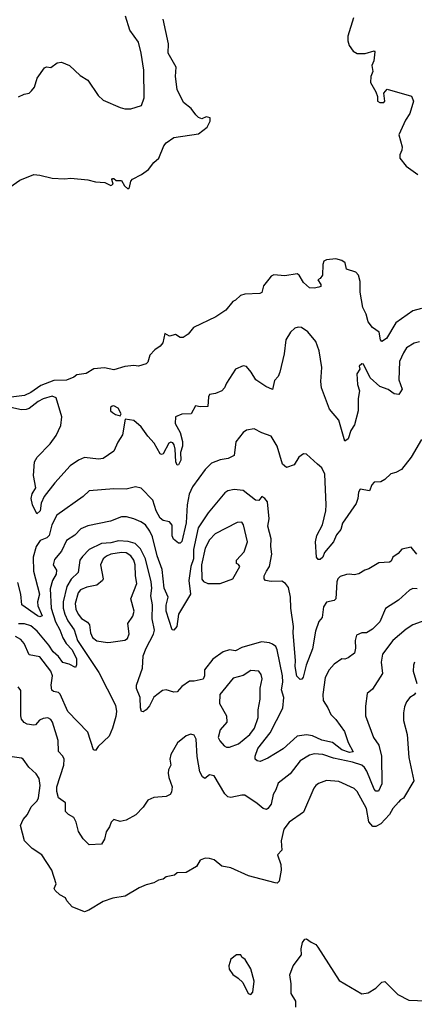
# Model space of a CAD drawing. Extents: x 1603745 to 1745082, y 385868 to 533966.
# Tile 264 of 646: x 1693263 to 1695826, y 420854 to 427243. Entities that reach past the tile are written whole.
import ezdxf

# ---------------------------------------------------------------- set-up
doc = ezdxf.new("R2010")
doc.units = 0

msp = doc.modelspace()

# ---------------------------------------------------------------- linework, layer by layer
at = {"layer": '0CON20XD'}
for points in [[(1693255, 426741.2), (1693291.2, 426758.8), (1693325, 426766.2), (1693339.7, 426780.3), (1693358.8, 426805), (1693376.4, 426863.6), (1693425, 426930), (1693436.4, 426936.4), (1693465, 426932.5), (1693506.4, 426963.6), (1693535, 426966.7), (1693586.7, 426945), (1693655, 426881.2), (1693705, 426850), (1693771.8, 426751.8), (1693805, 426721.4), (1693915, 426672), (1693945, 426664), (1693985, 426664), (1694053.9, 426686.1), (1694072, 426735), (1694069.5, 426915), (1694052.2, 427025), (1694035, 427096.2), (1693977.5, 427175), (1693950, 427265)], [(1695430, 427255), (1695393.3, 427135), (1695393.3, 427105), (1695403.1, 427075), (1695429.1, 427039.1), (1695455, 427024.2), (1695505.9, 427024.1), (1695565, 427040), (1695570, 427035), (1695562, 426975), (1695550, 426945), (1695556.1, 426906.1), (1695543.3, 426875), (1695540, 426835), (1695576.7, 426775), (1695587.5, 426745), (1695586.7, 426715), (1695602.5, 426705), (1695626.7, 426705), (1695633.3, 426715), (1695627.5, 426765), (1695648.3, 426791.7), (1695806.4, 426746.4), (1695820, 426715), (1695796, 426635), (1695769.1, 426590.9), (1695724.6, 426495), (1695746.9, 426416.9), (1695744.7, 426395), (1695731.2, 426365), (1695731.5, 426345), (1695772.5, 426292.5), (1695848.2, 426238.2)], [(1693200, 426155), (1693265, 426201.4), (1693355, 426238.2), (1693395, 426234.6), (1693475, 426213.8), (1693555, 426209.3), (1693595, 426214.5), (1693705.8, 426204.2), (1693755, 426190.8), (1693815, 426186.7), (1693855, 426167.5), (1693870, 426175), (1693861.2, 426205), (1693865, 426212.5), (1693875, 426213.3), (1693889.3, 426199.3), (1693925, 426199.2), (1693943.6, 426163.6), (1693965.9, 426144.1), (1693975.6, 426154.4), (1693985.6, 426194.4), (1693995, 426208.8), (1694055, 426239.2), (1694099.1, 426270.9), (1694135, 426316.2), (1694167.5, 426345), (1694200, 426425), (1694215, 426443.8), (1694265, 426478), (1694425, 426501.9), (1694481.2, 426545), (1694500, 426585), (1694500, 426605), (1694475, 426612.5), (1694445, 426600), (1694425, 426607.5), (1694407.5, 426625), (1694376.4, 426666.4), (1694326.7, 426705), (1694285, 426790), (1694273.8, 426875), (1694278.9, 426935), (1694228, 427025), (1694229.2, 427085), (1694195.3, 427245.3)], [(1695872.2, 425367.8), (1695815, 425354.2), (1695705, 425276.5), (1695645.4, 425175), (1695615, 425155.7), (1695606.4, 425166.4), (1695596.5, 425215), (1695555, 425246), (1695525, 425282.1), (1695512.1, 425332.1), (1695490.3, 425375), (1695474.4, 425475), (1695473.3, 425543.3), (1695462.9, 425585), (1695445, 425604), (1695385.7, 425625), (1695376.9, 425665), (1695355, 425680.9), (1695315, 425690.6), (1695255.7, 425684.3), (1695238.8, 425675), (1695230.8, 425655), (1695229.2, 425585), (1695215, 425563.3), (1695200, 425555), (1695219.2, 425525), (1695217.7, 425512.3), (1695205, 425506.7), (1695175, 425500), (1695145, 425503.3), (1695106.6, 425536.6), (1695077.5, 425585), (1695064.3, 425594.3), (1694985, 425581.2), (1694913.4, 425586.6), (1694895, 425578), (1694881.1, 425558.9), (1694846, 425515), (1694835, 425472.5), (1694823, 425467), (1694725, 425462), (1694697.3, 425452.7), (1694665, 425422), (1694646.1, 425413.9), (1694602.3, 425357.7), (1694536.2, 425315), (1694392, 425245), (1694356.9, 425203.1), (1694325, 425180.8), (1694305, 425180), (1694275, 425201.1), (1694235, 425188.8), (1694205, 425207.5), (1694192.2, 425145), (1694175.2, 425124.8), (1694139.9, 425100.1), (1694109.2, 425065), (1694095, 425020), (1694085, 425010), (1694035, 424995.6), (1694005, 424999.1), (1693945, 424991.9), (1693875, 424971.2), (1693813.6, 424983.6), (1693743.6, 424976.4), (1693693.9, 424946.1), (1693635, 424937.5), (1693615, 424922.5), (1693566.4, 424903.6), (1693485, 424901.8), (1693401.2, 424868.8)], [(1695858.3, 425151.7), (1695825, 425144.3), (1695775, 425112.9), (1695755, 425082), (1695728.5, 425025), (1695725.5, 424905), (1695746.7, 424845), (1695725, 424811.2), (1695695, 424815.6), (1695655, 424842.9), (1695601.7, 424861.7), (1695539.4, 424919.4), (1695495, 425007.5), (1695485, 425010), (1695467.5, 424995), (1695472.5, 424975), (1695452, 424945), (1695456.9, 424875), (1695470.5, 424835), (1695461.8, 424785), (1695461.4, 424705), (1695436.6, 424613.4), (1695413.8, 424576.2), (1695395, 424523.3), (1695375, 424508.8), (1695335.7, 424645), (1695275, 424716), (1695222.7, 424855), (1695217.9, 424895), (1695225.8, 424985), (1695206.7, 425095), (1695185, 425154.5), (1695135, 425216.7), (1695092.5, 425245), (1695072.1, 425247.9), (1695049.3, 425240.7), (1695020.8, 425215), (1694992.2, 425165), (1694980.4, 425075), (1694953.1, 424955), (1694942.3, 424927.7), (1694918.3, 424901.7), (1694905, 424842.5), (1694861.7, 424861.7), (1694796, 424905), (1694766.3, 424956.3), (1694735, 424992), (1694715, 424996.2), (1694665, 424976.2), (1694605.7, 424885), (1694593.8, 424855), (1694575.9, 424834.1), (1694535, 424816.7), (1694495, 424811.2), (1694488.1, 424795), (1694485, 424733.8), (1694435, 424731.2), (1694405, 424738), (1694375.7, 424684.3), (1694315, 424683.8), (1694274.2, 424665.8), (1694273.2, 424623.2), (1694305, 424563.8), (1694319.6, 424505), (1694321.2, 424475), (1694307.6, 424435), (1694310.2, 424385), (1694295, 424354.5), (1694285, 424352.5), (1694276, 424375), (1694273.7, 424456.3), (1694266.6, 424485), (1694257.2, 424497.2), (1694245, 424500.8), (1694230.6, 424495), (1694195, 424426.2), (1694185, 424421.2), (1694175.8, 424425.8), (1694136.9, 424495), (1694095, 424540.6), (1694051.9, 424601.9), (1694005, 424641.9), (1693948.3, 424651.7), (1693930.6, 424549.4), (1693899.4, 424500.6), (1693875, 424444), (1693805.4, 424394.6), (1693775, 424390.5), (1693685, 424402.2), (1693645, 424384.6), (1693591.4, 424348.6), (1693491.6, 424238.4), (1693422, 424148), (1693402, 424105), (1693395.7, 424055), (1693375, 424037.5), (1693346, 424095), (1693336.9, 424135), (1693345, 424166.7), (1693367.5, 424205), (1693352, 424285), (1693358.9, 424375), (1693375.6, 424405), (1693460.1, 424489.9), (1693499.5, 424545), (1693531.3, 424608.7), (1693536.1, 424666.1), (1693499.2, 424789.2), (1693475, 424800.4), (1693415, 424781.9), (1693383.8, 424766.2), (1693325, 424719.2), (1693305, 424712.4), (1693275, 424711.4), (1693205, 424725.7)], [(1693401.2, 424868.8), (1693335, 424823.2), (1693295, 424803.9), (1693134.7, 424784.7)], [(1693915, 424673.3), (1693922.5, 424685), (1693903, 424723), (1693875, 424736.7), (1693864.1, 424735.9), (1693853.6, 424726.4), (1693853.3, 424705), (1693865, 424693.3), (1693885, 424680), (1693915, 424673.3)], [(1695871.3, 424518.7), (1695805.8, 424404.2), (1695743.3, 424325), (1695705.9, 424304.1), (1695673.9, 424296.1), (1695635, 424260), (1695607.5, 424245), (1695565, 424242.5), (1695550, 424225), (1695535, 424186.7), (1695474.1, 424195.9), (1695463, 424177), (1695458.1, 424135), (1695447, 424103), (1695358.6, 423975), (1695349.4, 423935), (1695319.5, 423900.5), (1695300, 423855), (1695243.3, 423786.7), (1695231.5, 423755), (1695215, 423740), (1695201.1, 423741.1), (1695190.8, 423755), (1695183.3, 423855), (1695193.5, 423895), (1695229.6, 423965), (1695250.9, 424055), (1695253, 424095), (1695244.7, 424294.7), (1695225, 424335.8), (1695197.9, 424357.9), (1695125, 424423.8), (1695105, 424426.2), (1695076, 424405), (1695045, 424353.8), (1694995, 424337.5), (1694969.1, 424359.1), (1694935.2, 424475.2), (1694895, 424541.4), (1694835, 424562), (1694785, 424587.1), (1694735, 424579.4), (1694714.2, 424565), (1694666.6, 424503.4), (1694655, 424416), (1694617.5, 424395), (1694565, 424386), (1694508.8, 424365), (1694468, 424325), (1694385, 424212.5), (1694363.5, 424165), (1694351.4, 424095), (1694345, 423978.8), (1694315, 423856.2), (1694305, 423846.2), (1694295, 423846.2), (1694262.4, 423872.4), (1694253.6, 423893.6), (1694252.5, 423962.5), (1694236.7, 423985), (1694195, 423992.5), (1694175, 424009.4), (1694149.7, 424055), (1694127.1, 424125), (1694052.9, 424202.9), (1694015, 424210.8), (1693955, 424195.6), (1693875, 424198.2), (1693713.3, 424185), (1693675, 424149.2), (1693505, 424028.1), (1693472.4, 423965), (1693454.8, 423895.2), (1693439.2, 423880.8), (1693395.6, 423864.4), (1693370.2, 423825), (1693350.9, 423755), (1693353.1, 423665), (1693391.2, 423515), (1693379.8, 423465), (1693380.5, 423440.5), (1693408.9, 423375), (1693395, 423369.2), (1693378.9, 423375), (1693277, 423447), (1693271.5, 423515), (1693251.9, 423591.9)], [(1695840.8, 423775), (1695805, 423821.2), (1695743.4, 423806.6), (1695720.3, 423779.7), (1695685, 423756.2), (1695675, 423730), (1695665, 423722), (1695595, 423718), (1695530.9, 423679.1), (1695505, 423670.8), (1695465, 423646.2), (1695435, 423640), (1695405.7, 423645.7), (1695385, 423642.5), (1695345, 423630), (1695329.2, 423615), (1695322, 423595), (1695316, 423485), (1695305, 423474), (1695255.6, 423464.4), (1695235, 423433.8), (1695226.5, 423365), (1695205, 423338.8), (1695184.6, 423275), (1695165, 423161.2), (1695123.5, 423055), (1695103.5, 422976.5), (1695095, 422963.3), (1695085, 422961.2), (1695063.1, 422983.1), (1695051.9, 423045), (1695054.7, 423085), (1695038, 423265), (1695041.5, 423305), (1695023.3, 423425), (1695022.5, 423495), (1695008.8, 423558.8), (1694990, 423585), (1694965, 423600), (1694895, 423597.5), (1694860, 423605), (1694850, 423615), (1694850, 423635), (1694865.8, 423665), (1694884.2, 423695), (1694900, 423775), (1694893.5, 423825), (1694895.4, 423875.4), (1694873.6, 423956.4), (1694883.8, 424005), (1694871.9, 424115), (1694855, 424135.8), (1694835, 424148), (1694815, 424123.3), (1694795, 424125.8), (1694715, 424187.1), (1694655, 424194.7), (1694615, 424186.7), (1694595, 424172.5), (1694485.9, 424044.1), (1694422.4, 423945), (1694392, 423805), (1694391.6, 423745), (1694375.2, 423695), (1694360.9, 423605), (1694373.3, 423515), (1694294.7, 423385.3), (1694283.3, 423305), (1694265, 423281.9), (1694253.6, 423283.6), (1694215.3, 423405), (1694214.8, 423445), (1694226.7, 423495), (1694201.4, 423555), (1694189.1, 423675), (1694155.2, 423765), (1694126.5, 423886.5), (1694108.8, 423925), (1694079.5, 423965), (1694050.8, 423985), (1694005, 424003.5), (1693956.1, 424016.1), (1693925, 424016.2), (1693852, 423988), (1693705, 423959.6), (1693661.2, 423938.8), (1693621.6, 423898.4), (1693567, 423863), (1693534.7, 423795.3), (1693489.5, 423740.5), (1693480.5, 423705), (1693501.6, 423671.6), (1693500.3, 423645), (1693475.9, 423605), (1693460.6, 423549.4), (1693466.9, 423425), (1693496.7, 423335), (1693524.5, 423285), (1693542.4, 423232.4), (1693565.8, 423195.8), (1693604, 423155), (1693632.6, 423095), (1693632.2, 423057.8), (1693625, 423040), (1693585, 423060.2), (1693542.6, 423072.6), (1693515, 423110.9), (1693481.1, 423141.1), (1693452.3, 423185), (1693377.1, 423275), (1693335, 423310), (1693295, 423322.9), (1693255, 423323.9)], [(1694485, 423584), (1694565, 423584.6), (1694646.2, 423613.8), (1694692.5, 423695), (1694685, 423707.5), (1694670, 423715), (1694670.6, 423735), (1694720.1, 423789.9), (1694741.5, 423855), (1694716.7, 423965), (1694705, 423982), (1694675, 423980.6), (1694533.5, 423906.5), (1694495, 423868.8), (1694467.1, 423812.9), (1694443.7, 423705), (1694445, 423612), (1694456.8, 423596.8), (1694485, 423584)], [(1695722.8, 423477.2), (1695638, 423422), (1695601.4, 423335), (1695555, 423288.6), (1695515, 423263.8), (1695485, 423263.8), (1695450.6, 423249.4), (1695442.2, 423215), (1695444.4, 423165), (1695436.6, 423133.4), (1695395, 423101.5), (1695375, 423094.5), (1695354.5, 423095.5), (1695305, 423060.6), (1695273.3, 423025), (1695246.4, 422975), (1695230.5, 422865), (1695234.6, 422825), (1695265, 422777.1), (1695283.1, 422735), (1695315, 422702.2), (1695371.9, 422625), (1695395, 422553.8), (1695428.3, 422491.7), (1695405, 422487.6), (1695355, 422504.5), (1695295, 422552.6), (1695225, 422568.9), (1695165, 422595.3), (1695125, 422603.1), (1695065, 422594.6), (1694975, 422512.7), (1694875, 422450.4), (1694825, 422430), (1694804.4, 422434.4), (1694792.5, 422445), (1694792.2, 422465), (1694810, 422515), (1694890.3, 422615), (1694972.7, 422775), (1694977.7, 422845), (1694963.9, 422895), (1694972, 422945), (1694968.9, 422985), (1694935.4, 423155), (1694925.3, 423175.3), (1694905, 423191.9), (1694885, 423200), (1694834.2, 423205.8), (1694705, 423169.4), (1694665, 423147.5), (1694625, 423153.6), (1694585, 423142.2), (1694516.4, 423093.6), (1694464, 423025), (1694463.8, 422985), (1694455, 422963.3), (1694395, 422950), (1694365, 422951.2), (1694315, 422916.2), (1694285, 422881.2), (1694265, 422880), (1694215, 422895.7), (1694189.7, 422890.3), (1694133.5, 422846.5), (1694105, 422790.8), (1694085, 422765.8), (1694065, 422751.2), (1694054.2, 422754.2), (1694047.1, 422777.1), (1694045.4, 422845), (1694022.5, 422902.5), (1694022.3, 422925), (1694060.4, 423035), (1694064.8, 423115.2), (1694084.1, 423165), (1694132.9, 423255), (1694137.7, 423282.3), (1694123.1, 423355), (1694126.3, 423446.3), (1694115.4, 423505), (1694120.8, 423555), (1694116.3, 423595), (1694081, 423745), (1694048.4, 423808.4), (1694013.7, 423843.7), (1693967.9, 423857.9), (1693905, 423861.9), (1693855, 423848.1), (1693795.2, 423844.8), (1693713.5, 423805), (1693670, 423760), (1693654.5, 423735), (1693642.5, 423655), (1693597.5, 423612.5), (1693568.4, 423565), (1693545.6, 423465), (1693545.6, 423425), (1693556.4, 423385), (1693575, 423342.3), (1693615.9, 423285), (1693638.4, 423215), (1693776.3, 423006.3), (1693884.4, 422795), (1693891.1, 422755), (1693887.6, 422722.4), (1693866.2, 422645), (1693843.3, 422595), (1693772.4, 422527.6), (1693755, 422501.9), (1693741.4, 422505), (1693705, 422620), (1693575.4, 422755), (1693525, 422867.5), (1693515, 422877.8), (1693483.8, 422883.8), (1693472.4, 422892.4), (1693466.9, 422925), (1693475.3, 422985), (1693465, 423016.7), (1693395, 423107.9), (1693325, 423122.5), (1693292.5, 423195), (1693271.3, 423221.3), (1693235, 423240.5)], [(1693832.8, 423202.8), (1693855, 423203.5), (1693945, 423217.1), (1693962.4, 423227.6), (1693973, 423257), (1693965.5, 423325), (1693997.3, 423372.7), (1694006.2, 423405), (1693984.7, 423485), (1694024.3, 423585), (1694015.6, 423635), (1694013.4, 423705), (1694004.4, 423735), (1693984.7, 423765), (1693955, 423782.9), (1693925, 423786.6), (1693856, 423774), (1693827.7, 423762.3), (1693805.9, 423745), (1693788.1, 423705), (1693804.5, 423615.5), (1693801.9, 423605), (1693765, 423574), (1693698.3, 423561.7), (1693657.5, 423542.5), (1693643.3, 423525), (1693623.6, 423455), (1693627, 423417), (1693643, 423385), (1693665, 423358.4), (1693703.2, 423333.2), (1693716.6, 423316.6), (1693722.5, 423265), (1693735, 423233.8), (1693765, 423213.6), (1693832.8, 423202.8)], [(1695845, 423550), (1695815, 423551.9), (1695795, 423541.9), (1695722.8, 423477.2)], [(1695894.6, 423345.4), (1695815, 423316.4), (1695771.9, 423288.1), (1695685.9, 423214.1), (1695619.1, 423125), (1695611.2, 423075), (1695618.3, 423001.7), (1695555, 422898.8), (1695519.7, 422870.3), (1695509.3, 422789.3), (1695509.2, 422725), (1695560.4, 422585), (1695595.3, 422535), (1695611.4, 422465), (1695613.8, 422285), (1695591.9, 422238.1), (1695575, 422238.1), (1695565, 422249.4), (1695517.2, 422367.2), (1695501.8, 422391.8), (1695485.5, 422405), (1695425, 422425.2), (1695301.2, 422451.2), (1695231.2, 422475), (1695175, 422479.2), (1695145, 422470.5), (1695084.4, 422435), (1695019.9, 422350.1), (1694941.7, 422288.3), (1694926.9, 422245), (1694908.5, 422215), (1694895, 422153.3), (1694875, 422123.8), (1694865, 422118.8), (1694845, 422123.8), (1694805, 422157.5), (1694725, 422210.8), (1694705, 422212), (1694635, 422196), (1694615, 422201.2), (1694595, 422220), (1694525, 422337.5), (1694495, 422343.8), (1694465, 422320), (1694450.5, 422330.5), (1694433.3, 422363.3), (1694415, 422462.5), (1694409, 422575), (1694395, 422600), (1694373.7, 422606.3), (1694344.3, 422595.7), (1694288.6, 422551.4), (1694243.6, 422475), (1694238.9, 422445), (1694245.6, 422405), (1694229.4, 422375), (1694227.5, 422355), (1694231.5, 422325), (1694254, 422265), (1694249.7, 422230.3), (1694241.2, 422215), (1694215, 422202), (1694135, 422196.2), (1694095, 422178), (1694065, 422133.8), (1694016.9, 422083.1), (1693955, 422048.8), (1693915, 422041.2), (1693875, 422053.3), (1693856.2, 422035), (1693846.2, 422005), (1693825.7, 421974.3), (1693813.3, 421925), (1693795, 421892.5), (1693715, 421890), (1693675, 421928.8), (1693644.5, 421974.5), (1693630.8, 422035), (1693615.6, 422065.6), (1693580, 422085), (1693560, 422105), (1693561.7, 422161.7), (1693515.8, 422195), (1693503.4, 422235), (1693505.4, 422265), (1693550.4, 422405), (1693551.5, 422445), (1693544.2, 422465), (1693514.3, 422495), (1693513.1, 422565), (1693476.1, 422685), (1693465, 422702.2), (1693445, 422712.3), (1693415, 422709.7), (1693392.2, 422697.8), (1693365, 422667.5), (1693355, 422665.4), (1693312.2, 422672.2), (1693292.2, 422682.2), (1693275.5, 422705), (1693271.3, 422725), (1693270, 422890), (1693253.3, 422915)], [(1695826.9, 423075), (1695820, 423055), (1695819.1, 423015), (1695841.8, 422935)], [(1694625, 422522.7), (1694683.8, 422545), (1694758.2, 422605), (1694787.8, 422645), (1694812, 422715), (1694811.6, 422765), (1694824.1, 422835), (1694824.2, 422905.8), (1694837.1, 422965), (1694830.5, 422995), (1694815, 423016.7), (1694765, 423020), (1694713.3, 422986.7), (1694650.2, 422969.8), (1694562.3, 422865), (1694560, 422805), (1694606, 422725), (1694608.8, 422685), (1694564.4, 422635), (1694552.7, 422585), (1694562.9, 422562.9), (1694591.2, 422531.2), (1694605, 422523.3), (1694625, 422522.7)], [(1695832.5, 422875), (1695825, 422863.1), (1695795.6, 422844.4), (1695775, 422816.2), (1695761.4, 422785), (1695754.5, 422745.5), (1695755.6, 422695), (1695778.9, 422605), (1695790, 422455), (1695822.9, 422305), (1695755, 422191.2), (1695735, 422181.2), (1695721.9, 422165), (1695685, 422124), (1695664.5, 422085), (1695607.5, 422025), (1695575, 422006.9), (1695557, 422007), (1695529.2, 422039.2), (1695514.7, 422125), (1695455.4, 422235), (1695435, 422254.4), (1695335, 422300.4), (1695255, 422305.6), (1695203.7, 422286.3), (1695185.5, 422274.5), (1695173.7, 422256.3), (1695105, 422101.4), (1695013.7, 422036.3), (1694978.8, 421991.2), (1694960.5, 421915), (1694965.6, 421855), (1694936.2, 421825), (1694958.8, 421761.2), (1694960, 421725), (1694947.3, 421652.7), (1694935, 421641.2), (1694921.7, 421641.7), (1694747.9, 421687.9), (1694635, 421740), (1694575, 421751.2), (1694525, 421790.8), (1694495, 421801.4), (1694467.3, 421802.7), (1694435, 421788.8), (1694411.7, 421748.3), (1694345, 421710), (1694285, 421706.7), (1694267.5, 421692.5), (1694215, 421681.2), (1694195, 421666.2), (1694165, 421660.8), (1694135, 421642), (1694085, 421630), (1694039.7, 421610.3), (1693947.5, 421555), (1693867.7, 421542.3), (1693805, 421520.8), (1693712.5, 421465), (1693683.9, 421453.9), (1693605, 421486.2), (1693570, 421525), (1693560, 421545), (1693523.3, 421565), (1693492.5, 421592.5), (1693488, 421605), (1693500.8, 421635), (1693471.2, 421725), (1693408, 421825), (1693345, 421864.2), (1693293.8, 421915), (1693268.8, 422015), (1693285.6, 422054.4), (1693314.3, 422085.7), (1693338.6, 422135), (1693375.6, 422175), (1693385, 422193.3), (1693397.1, 422275), (1693389.6, 422319.6), (1693370.2, 422350.2), (1693321.9, 422391.9), (1693285.4, 422445.4), (1693275, 422452), (1693215, 422460.8)], [(1695055.7, 420835.7), (1695056.9, 420875), (1695025.6, 420925), (1695026.4, 420986.4), (1695016.9, 421045), (1695038.6, 421105), (1695092.5, 421175), (1695090.6, 421215), (1695100, 421255), (1695115, 421277.5), (1695125, 421280), (1695155, 421256.7), (1695185, 421243.3), (1695200, 421225), (1695337.9, 421007.9), (1695485, 420922), (1695525, 420929.2), (1695575, 420959.2), (1695615, 420997.5), (1695635, 421002.5), (1695718.7, 420918.7), (1695790.9, 420880.9), (1695902.4, 420877.6)], [(1694765, 420917.5), (1694776.1, 420933.9), (1694786, 421005), (1694763.3, 421085), (1694727.5, 421145), (1694705, 421160), (1694700, 421175), (1694670, 421175), (1694635, 421147.5), (1694621.2, 421105), (1694622.7, 421082.7), (1694647.3, 421047.3), (1694682.5, 421025), (1694711.2, 420995), (1694747.5, 420925), (1694765, 420917.5)]]:
    msp.add_lwpolyline(points, dxfattribs=at)

doc.saveas('drawing.dxf')
